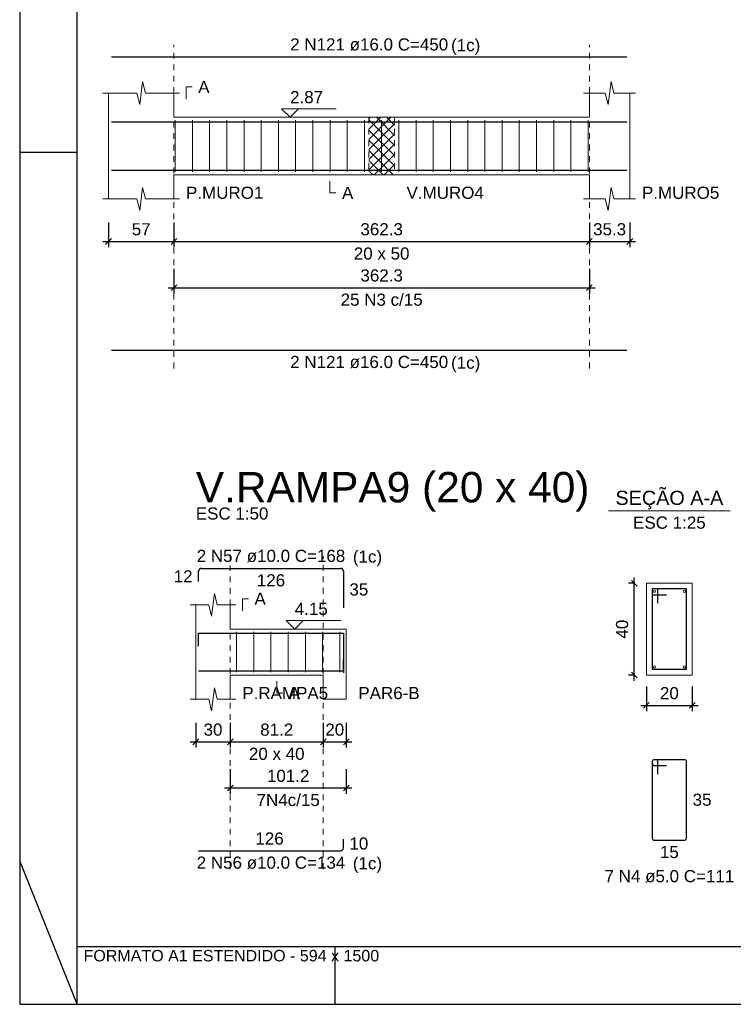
# Model space of a CAD drawing. Header units: millimetres. Extents: x 10 to 1250, y -62 to 528.
# Tile 778 of 909: x 636 to 648, y 133 to 150. Entities that reach past the tile are written whole.
import ezdxf

# ---------------------------------------------------------------- set-up
doc = ezdxf.new("R2010")
doc.units = ezdxf.units.MM
doc.header["$LTSCALE"] = 0.05
doc.linetypes.add('DOT', pattern=[6.35, 0, -6.35])
for name, color, linetype, lineweight in [('Descrição da armadura', 7, 'Continuous', 5), ('DT-Arm complementar', 5, 'Continuous', 5), ('DT-Barras na forma', 2, 'Continuous', 30), ('DT-Barras no corte', 5, 'Continuous', 5), ('DT-Barras rebatidas', 2, 'Continuous', 30), ('DT-Cotas', 9, 'Continuous', 5), ('DT-Forma', 5, 'Continuous', 5), ('DT-Hachura intersecção vigas', 9, 'Continuous', 5), ('DT-Pontilhado', 9, 'DOT', 5), ('DT-Textos', 7, 'Continuous', 5), ('DT-Título', 3, 'Continuous', 20), ('Textos armaduras', 7, 'Continuous', 5)]:
    doc.layers.add(name, color=color, linetype=linetype, lineweight=lineweight)
doc.layers.add('FOLHA_PADRÃO', color=7, linetype='Continuous')
doc.styles.add('Arial', font='arial.ttf')
doc.styles.get("Standard").update_dxf_attribs({"font": 'arial.ttf'})
doc.dimstyles.new('UM_25.000000', dxfattribs={"dimtxt": 0.18, "dimasz": 0.1, "dimexe": 0.1, "dimexo": 0.2, "dimgap": 0, "dimtad": 1, "dimtih": 1, "dimtoh": 1, "dimdec": 1, "dimlfac": 25, "dimzin": 0, "dimdsep": 46, "dimtxsty": 'Standard', "dimcen": 0.09, "dimdle": 0.1, "dimadec": 1, "dimazin": 2, "dimtfac": 1, "dimtdec": 4, "dimtofl": 0, "dimtmove": 0, "dimatfit": 3, "dimfxl": 1, "dimtolj": 1, "dimarcsym": 0})
doc.dimstyles.new('UM_50.000000', dxfattribs={"dimtxt": 0.18, "dimasz": 0.1, "dimexe": 0.1, "dimexo": 0.2, "dimgap": 0.1, "dimtad": 1, "dimdec": 1, "dimlfac": 50, "dimzin": 0, "dimdsep": 46, "dimtxsty": 'Standard', "dimblk": 'OBLIQUE', "dimcen": 0.09, "dimdle": 0.1, "dimadec": 1, "dimazin": 2, "dimtfac": 1, "dimtdec": 1, "dimtofl": 0, "dimtmove": 0, "dimatfit": 3, "dimldrblk": 'OBLIQUE', "dimfxl": 1, "dimtolj": 1, "dimarcsym": 1})

# ---------------------------------------------------------------- blocks, each defined once
blk = doc.blocks.new('_Oblique')
at = {"color": 0, "linetype": 'ByBlock', "lineweight": -2}
blk.add_line((-0.5, -0.5), (0.5, 0.5), dxfattribs=at)
blk = doc.blocks.new('*D2215')
at = {"layer": 'Defpoints', "color": 0, "transparency": 16777216}
for p in [(637.19, 146.512), (638.33, 146.512), (638.33, 145.983)]:
    blk.add_point(p, dxfattribs=at)
at = {"layer": 'DT-Cotas', "color": 0, "lineweight": -2, "transparency": 16777216}
for p, q in [((637.19, 146.312), (637.19, 145.883)), ((638.33, 146.312), (638.33, 145.883)), ((637.09, 145.983), (638.43, 145.983))]:
    blk.add_line(p, q, dxfattribs=at)
at = {"layer": 'DT-Cotas', "color": 0, "lineweight": -2, "transparency": 16777216, "xscale": 0.1, "yscale": 0.1, "zscale": 0.1, "rotation": 180}
blk.add_blockref('_Oblique', (637.19, 145.983), dxfattribs=at)
at = {"layer": 'DT-Cotas', "color": 0, "lineweight": -2, "transparency": 16777216, "xscale": 0.1, "yscale": 0.1, "zscale": 0.1}
blk.add_blockref('_Oblique', (638.33, 145.983), dxfattribs=at)
at = {"layer": 'DT-Cotas', "transparency": 16777216, "insert": (637.76, 146.195), "char_height": 0.2118, "attachment_point": 5, "rotation": 0.0057, "style": 'Arial'}
blk.add_mtext('\\A1;57', dxfattribs=at)
blk = doc.blocks.new('*D2216')
at = {"layer": 'Defpoints', "color": 0, "transparency": 16777216}
for p in [(638.33, 146.512), (645.575, 146.512), (645.575, 145.983)]:
    blk.add_point(p, dxfattribs=at)
at = {"layer": 'DT-Cotas', "color": 0, "lineweight": -2, "transparency": 16777216}
for p, q in [((638.33, 146.312), (638.33, 145.883)), ((645.575, 146.312), (645.575, 145.883)), ((638.23, 145.983), (645.675, 145.983))]:
    blk.add_line(p, q, dxfattribs=at)
at = {"layer": 'DT-Cotas', "color": 0, "lineweight": -2, "transparency": 16777216, "xscale": 0.1, "yscale": 0.1, "zscale": 0.1, "rotation": 180}
blk.add_blockref('_Oblique', (638.33, 145.983), dxfattribs=at)
at = {"layer": 'DT-Cotas', "color": 0, "lineweight": -2, "transparency": 16777216, "xscale": 0.1, "yscale": 0.1, "zscale": 0.1}
blk.add_blockref('_Oblique', (645.575, 145.983), dxfattribs=at)
at = {"layer": 'DT-Cotas', "transparency": 16777216, "insert": (641.953, 146.195), "char_height": 0.2118, "attachment_point": 5, "rotation": 0.0057, "style": 'Arial'}
blk.add_mtext('\\A1;362.3', dxfattribs=at)
blk = doc.blocks.new('*D2217')
at = {"layer": 'Defpoints', "color": 0, "transparency": 16777216}
for p in [(645.575, 146.512), (646.281, 146.512), (646.281, 145.983)]:
    blk.add_point(p, dxfattribs=at)
at = {"layer": 'DT-Cotas', "color": 0, "lineweight": -2, "transparency": 16777216}
for p, q in [((645.575, 146.312), (645.575, 145.883)), ((646.281, 146.312), (646.281, 145.883)), ((645.475, 145.983), (646.381, 145.983))]:
    blk.add_line(p, q, dxfattribs=at)
at = {"layer": 'DT-Cotas', "color": 0, "lineweight": -2, "transparency": 16777216, "xscale": 0.1, "yscale": 0.1, "zscale": 0.1, "rotation": 180}
blk.add_blockref('_Oblique', (645.575, 145.983), dxfattribs=at)
at = {"layer": 'DT-Cotas', "color": 0, "lineweight": -2, "transparency": 16777216, "xscale": 0.1, "yscale": 0.1, "zscale": 0.1}
blk.add_blockref('_Oblique', (646.281, 145.983), dxfattribs=at)
at = {"layer": 'DT-Cotas', "transparency": 16777216, "insert": (645.928, 146.195), "char_height": 0.2118, "attachment_point": 5, "rotation": 0.0057, "style": 'Arial'}
blk.add_mtext('\\A1;35.3', dxfattribs=at)
blk = doc.blocks.new('*D2218')
at = {"layer": 'Defpoints', "color": 0, "transparency": 16777216}
for p in [(638.33, 145.707), (645.575, 145.707), (645.575, 145.178)]:
    blk.add_point(p, dxfattribs=at)
at = {"layer": 'DT-Cotas', "color": 0, "lineweight": -2, "transparency": 16777216}
for p, q in [((638.33, 145.507), (638.33, 145.078)), ((645.575, 145.507), (645.575, 145.078)), ((638.23, 145.178), (645.675, 145.178))]:
    blk.add_line(p, q, dxfattribs=at)
at = {"layer": 'DT-Cotas', "color": 0, "lineweight": -2, "transparency": 16777216, "xscale": 0.1, "yscale": 0.1, "zscale": 0.1, "rotation": 180}
blk.add_blockref('_Oblique', (638.33, 145.178), dxfattribs=at)
at = {"layer": 'DT-Cotas', "color": 0, "lineweight": -2, "transparency": 16777216, "xscale": 0.1, "yscale": 0.1, "zscale": 0.1}
blk.add_blockref('_Oblique', (645.575, 145.178), dxfattribs=at)
at = {"layer": 'DT-Cotas', "transparency": 16777216, "insert": (641.953, 145.39), "char_height": 0.2118, "attachment_point": 5, "rotation": 0.0057, "style": 'Arial'}
blk.add_mtext('\\A1;362.3', dxfattribs=at)
blk = doc.blocks.new('*D2280')
at = {"layer": 'Defpoints', "color": 0, "transparency": 16777216}
for p in [(638.712, 137.79), (639.312, 137.79), (639.312, 137.26)]:
    blk.add_point(p, dxfattribs=at)
at = {"layer": 'DT-Cotas', "color": 0, "lineweight": -2, "transparency": 16777216}
for p, q in [((638.712, 137.59), (638.712, 137.16)), ((639.312, 137.59), (639.312, 137.16)), ((638.612, 137.26), (639.412, 137.26))]:
    blk.add_line(p, q, dxfattribs=at)
at = {"layer": 'DT-Cotas', "color": 0, "lineweight": -2, "transparency": 16777216, "xscale": 0.1, "yscale": 0.1, "zscale": 0.1, "rotation": 180}
blk.add_blockref('_Oblique', (638.712, 137.26), dxfattribs=at)
at = {"layer": 'DT-Cotas', "color": 0, "lineweight": -2, "transparency": 16777216, "xscale": 0.1, "yscale": 0.1, "zscale": 0.1}
blk.add_blockref('_Oblique', (639.312, 137.26), dxfattribs=at)
at = {"layer": 'DT-Cotas', "transparency": 16777216, "insert": (639.012, 137.472), "char_height": 0.2118, "attachment_point": 5, "rotation": 0.0057, "style": 'Arial'}
blk.add_mtext('\\A1;30', dxfattribs=at)
blk = doc.blocks.new('*D2281')
at = {"layer": 'Defpoints', "color": 0, "transparency": 16777216}
for p in [(639.312, 137.79), (640.935, 137.79), (640.935, 137.26)]:
    blk.add_point(p, dxfattribs=at)
at = {"layer": 'DT-Cotas', "color": 0, "lineweight": -2, "transparency": 16777216}
for p, q in [((639.312, 137.59), (639.312, 137.16)), ((640.935, 137.59), (640.935, 137.16)), ((639.212, 137.26), (641.035, 137.26))]:
    blk.add_line(p, q, dxfattribs=at)
at = {"layer": 'DT-Cotas', "color": 0, "lineweight": -2, "transparency": 16777216, "xscale": 0.1, "yscale": 0.1, "zscale": 0.1, "rotation": 180}
blk.add_blockref('_Oblique', (639.312, 137.26), dxfattribs=at)
at = {"layer": 'DT-Cotas', "color": 0, "lineweight": -2, "transparency": 16777216, "xscale": 0.1, "yscale": 0.1, "zscale": 0.1}
blk.add_blockref('_Oblique', (640.935, 137.26), dxfattribs=at)
at = {"layer": 'DT-Cotas', "transparency": 16777216, "insert": (640.123, 137.472), "char_height": 0.2118, "attachment_point": 5, "rotation": 0.0057, "style": 'Arial'}
blk.add_mtext('\\A1;81.2', dxfattribs=at)
blk = doc.blocks.new('*D2282')
at = {"layer": 'Defpoints', "color": 0, "transparency": 16777216}
for p in [(640.935, 137.79), (641.335, 137.79), (641.335, 137.26)]:
    blk.add_point(p, dxfattribs=at)
at = {"layer": 'DT-Cotas', "color": 0, "lineweight": -2, "transparency": 16777216}
for p, q in [((640.935, 137.59), (640.935, 137.16)), ((641.335, 137.59), (641.335, 137.16)), ((640.835, 137.26), (641.435, 137.26))]:
    blk.add_line(p, q, dxfattribs=at)
at = {"layer": 'DT-Cotas', "color": 0, "lineweight": -2, "transparency": 16777216, "xscale": 0.1, "yscale": 0.1, "zscale": 0.1, "rotation": 180}
blk.add_blockref('_Oblique', (640.935, 137.26), dxfattribs=at)
at = {"layer": 'DT-Cotas', "color": 0, "lineweight": -2, "transparency": 16777216, "xscale": 0.1, "yscale": 0.1, "zscale": 0.1}
blk.add_blockref('_Oblique', (641.335, 137.26), dxfattribs=at)
at = {"layer": 'DT-Cotas', "transparency": 16777216, "insert": (641.135, 137.472), "char_height": 0.2118, "attachment_point": 5, "rotation": 0.0057, "style": 'Arial'}
blk.add_mtext('\\A1;20', dxfattribs=at)
blk = doc.blocks.new('*D2283')
at = {"layer": 'Defpoints', "color": 0, "transparency": 16777216}
for p in [(639.312, 136.985), (641.335, 136.985), (641.335, 136.456)]:
    blk.add_point(p, dxfattribs=at)
at = {"layer": 'DT-Cotas', "color": 0, "lineweight": -2, "transparency": 16777216}
for p, q in [((639.312, 136.785), (639.312, 136.356)), ((641.335, 136.785), (641.335, 136.356)), ((639.212, 136.456), (641.435, 136.456))]:
    blk.add_line(p, q, dxfattribs=at)
at = {"layer": 'DT-Cotas', "color": 0, "lineweight": -2, "transparency": 16777216, "xscale": 0.1, "yscale": 0.1, "zscale": 0.1, "rotation": 180}
blk.add_blockref('_Oblique', (639.312, 136.456), dxfattribs=at)
at = {"layer": 'DT-Cotas', "color": 0, "lineweight": -2, "transparency": 16777216, "xscale": 0.1, "yscale": 0.1, "zscale": 0.1}
blk.add_blockref('_Oblique', (641.335, 136.456), dxfattribs=at)
at = {"layer": 'DT-Cotas', "transparency": 16777216, "insert": (640.323, 136.667), "char_height": 0.2118, "attachment_point": 5, "rotation": 0.0057, "style": 'Arial'}
blk.add_mtext('\\A1;101.2', dxfattribs=at)
blk = doc.blocks.new('*D2284')
at = {"layer": 'Defpoints', "color": 0, "transparency": 16777216}
for p in [(646.358, 140.025), (646.57, 140.025), (646.57, 138.425)]:
    blk.add_point(p, dxfattribs=at)
at = {"layer": 'DT-Cotas', "color": 0, "lineweight": -2, "transparency": 16777216}
for p, q in [((646.358, 138.325), (646.358, 140.125)), ((646.37, 140.025), (646.258, 140.025)), ((646.37, 138.425), (646.258, 138.425))]:
    blk.add_line(p, q, dxfattribs=at)
at = {"layer": 'DT-Cotas', "color": 0, "lineweight": -2, "transparency": 16777216, "xscale": 0.1, "yscale": 0.1, "zscale": 0.1}
for p, rotation in [((646.358, 140.025), 90), ((646.358, 138.425), 270)]:
    blk.add_blockref('_Oblique', p, dxfattribs=dict(at, rotation=rotation))
at = {"layer": 'DT-Cotas', "transparency": 16777216, "insert": (646.146, 139.225), "char_height": 0.2118, "attachment_point": 5, "rotation": 90, "style": 'Arial'}
blk.add_mtext('\\A1;40', dxfattribs=at)
blk = doc.blocks.new('*D2285')
at = {"layer": 'Defpoints', "color": 0, "transparency": 16777216}
for p in [(646.57, 138.425), (647.37, 138.425), (647.37, 137.896)]:
    blk.add_point(p, dxfattribs=at)
at = {"layer": 'DT-Cotas', "color": 0, "lineweight": -2, "transparency": 16777216}
for p, q in [((646.57, 138.225), (646.57, 137.796)), ((647.37, 138.225), (647.37, 137.796)), ((646.47, 137.896), (647.47, 137.896))]:
    blk.add_line(p, q, dxfattribs=at)
at = {"layer": 'DT-Cotas', "color": 0, "lineweight": -2, "transparency": 16777216, "xscale": 0.1, "yscale": 0.1, "zscale": 0.1, "rotation": 180}
blk.add_blockref('_Oblique', (646.57, 137.896), dxfattribs=at)
at = {"layer": 'DT-Cotas', "color": 0, "lineweight": -2, "transparency": 16777216, "xscale": 0.1, "yscale": 0.1, "zscale": 0.1}
blk.add_blockref('_Oblique', (647.37, 137.896), dxfattribs=at)
at = {"layer": 'DT-Cotas', "transparency": 16777216, "insert": (646.97, 138.108), "char_height": 0.2118, "attachment_point": 5, "rotation": 0.0057, "style": 'Arial'}
blk.add_mtext('\\A1;20', dxfattribs=at)
blk = doc.blocks.new('A1EST. 1500')
at = {"layer": 'FOLHA_PADRÃO', "color": 1, "linetype": 'Continuous'}
for p, q in [((0, 59.4), (0, 0)), ((1, 0), (1, 1)), ((5.5, 0), (5.5, 1)), ((0, 0), (150.008, 0))]:
    blk.add_line(p, q, dxfattribs=at)
at = {"layer": 'FOLHA_PADRÃO', "color": 1}
for p, q in [((1, 14.85), (0, 14.85)), ((1, 0), (0, 2.5))]:
    blk.add_line(p, q, dxfattribs=at)
at = {"layer": 'FOLHA_PADRÃO', "color": 6, "linetype": 'Continuous'}
blk.add_lwpolyline([(149, 58.4), (149, 1), (1, 1), (1, 58.4), (149, 58.4)], dxfattribs=at)
at = {"layer": 'FOLHA_PADRÃO', "color": 7, "style": 'Arial'}
blk.add_text('FORMATO A1 ESTENDIDO - 594 x 1500', height=0.2, dxfattribs=at).set_placement((1.114, 0.748))

msp = doc.modelspace()

# ---------------------------------------------------------------- hatches: boundary and pattern name
at = {"layer": 'DT-Hachura intersecção vigas', "linetype": 'Continuous'}
h = msp.add_hatch(dxfattribs=at)
h.set_pattern_fill('ANSI37', color=256, style=0)
h.set_pattern_definition([(45, (633.59027, 120.002), (-0.08838835, 0.08838835), []), (135, (633.59027, 120.002), (-0.08838835, -0.08838835), [])])
h.paths.add_polyline_path([(641.7301, 147.1477), (642.1751, 147.1477), (642.1751, 148.1477), (641.7301, 148.1477), (641.7301, 147.1477)])

# ---------------------------------------------------------------- linework, layer by layer
at = {"layer": 'DT-Arm complementar'}
for p, q in [((638.3527, 147.1977), (638.3527, 148.0977)), ((638.6527, 147.1977), (638.6527, 148.0977)), ((638.9527, 147.1977), (638.9527, 148.0977)), ((639.2527, 147.1977), (639.2527, 148.0977)), ((639.5527, 147.1977), (639.5527, 148.0977)), ((639.8527, 147.1977), (639.8527, 148.0977)), ((640.1527, 147.1977), (640.1527, 148.0977)), ((640.4527, 147.1977), (640.4527, 148.0977)), ((640.7527, 147.1977), (640.7527, 148.0977)), ((641.0527, 147.1977), (641.0527, 148.0977)), ((641.3527, 147.1977), (641.3527, 148.0977)), ((641.6527, 147.1977), (641.6527, 148.0977)), ((641.9527, 147.1977), (641.9527, 148.0977)), ((642.2527, 147.1977), (642.2527, 148.0977)), ((642.5527, 147.1977), (642.5527, 148.0977)), ((642.8527, 147.1977), (642.8527, 148.0977)), ((643.1527, 147.1977), (643.1527, 148.0977)), ((643.4527, 147.1977), (643.4527, 148.0977)), ((643.7527, 147.1977), (643.7527, 148.0977)), ((644.0527, 147.1977), (644.0527, 148.0977)), ((644.3527, 147.1977), (644.3527, 148.0977)), ((644.6527, 147.1977), (644.6527, 148.0977)), ((644.9527, 147.1977), (644.9527, 148.0977)), ((645.2527, 147.1977), (645.2527, 148.0977)), ((645.5527, 147.1977), (645.5527, 148.0977)), ((639.4231, 138.4753), (639.4231, 139.1753)), ((639.7231, 138.4753), (639.7231, 139.1753)), ((640.0231, 138.4753), (640.0231, 139.1753)), ((640.3231, 138.4753), (640.3231, 139.1753)), ((640.6231, 138.4753), (640.6231, 139.1753)), ((640.9231, 138.4753), (640.9231, 139.1753)), ((641.2231, 138.4753), (641.2231, 139.1753))]:
    msp.add_line(p, q, dxfattribs=at)
at = {"layer": 'DT-Barras na forma'}
for p, q in [((646.7701, 139.9253), (646.6701, 139.9253)), ((646.6701, 139.9253), (646.6701, 138.5253)), ((647.2701, 139.9253), (646.6701, 139.9253)), ((646.6701, 139.9253), (646.6701, 139.8253)), ((646.7701, 139.6753), (646.7701, 139.9253)), ((647.2701, 138.5253), (647.2701, 139.9253)), ((646.6701, 139.8253), (646.9201, 139.8253)), ((646.6701, 138.5253), (647.2701, 138.5253))]:
    msp.add_line(p, q, dxfattribs=at)
for points in [[(637.2403, 148.0717), (646.2309, 148.0717)], [(637.2403, 147.2237), (646.2309, 147.2237)], [(638.7616, 138.9253), (638.7616, 139.1553), (641.2846, 139.1553), (641.2846, 138.4653)], [(638.7616, 138.4953), (641.2846, 138.4953), (641.2846, 138.6953)]]:
    msp.add_lwpolyline(points, dxfattribs=at)
at = {"layer": 'DT-Barras no corte'}
for centre in [(646.7101, 139.8853), (647.2301, 139.8853), (646.7101, 138.5653), (647.2301, 138.5653)]:
    msp.add_circle(centre, 0.02, dxfattribs=at)
at = {"layer": 'DT-Barras rebatidas'}
for p, q in [((637.2403, 149.2013), (646.2309, 149.2013)), ((637.2403, 144.089), (646.2309, 144.089)), ((638.8116, 140.2849), (641.2346, 140.2849)), ((638.7616, 140.0549), (638.7616, 140.2349)), ((641.2846, 140.2349), (641.2846, 139.5949)), ((646.6701, 136.9186), (646.6701, 135.5786)), ((646.6701, 136.9186), (646.6701, 136.8786)), ((646.7401, 136.9486), (646.7001, 136.9486)), ((647.2401, 136.9486), (646.7001, 136.9486)), ((646.7001, 136.8486), (646.9201, 136.8486)), ((646.7701, 136.6986), (646.7701, 136.9186)), ((647.2701, 135.5786), (647.2701, 136.9186)), ((641.2846, 135.4106), (641.2846, 135.5606)), ((646.7001, 135.5486), (647.2401, 135.5486)), ((638.7616, 135.3606), (641.2346, 135.3606))]:
    msp.add_line(p, q, dxfattribs=at)
for centre, radius, start, end in [((638.8116, 140.2349), 0.05, 90, 180), ((641.2346, 140.2349), 0.05, 0, 90), ((646.7001, 136.9186), 0.03, 90, 180), ((646.7001, 136.9186), 0.03, 90, 180), ((646.7001, 136.8786), 0.03, 180, 270), ((646.7401, 136.9186), 0.03, 0, 90), ((647.2401, 136.9186), 0.03, 0, 90), ((646.7001, 135.5786), 0.03, 180, 270), ((647.2401, 135.5786), 0.03, 270, 0), ((641.2346, 135.4106), 0.05, 270, 0)]:
    msp.add_arc(centre, radius, start, end, dxfattribs=at)
at = {"layer": 'DT-Forma'}
for p, q in [((637.7352, 148.3713), (637.7852, 148.7713)), ((637.7852, 148.7713), (637.8352, 148.5713)), ((645.903, 148.3713), (645.953, 148.7713)), ((645.953, 148.7713), (646.003, 148.5713)), ((637.0903, 148.5713), (637.6852, 148.5713)), ((637.1903, 148.1477), (637.1903, 148.5713)), ((637.6852, 148.5713), (637.7352, 148.3713)), ((637.8352, 148.5713), (638.4301, 148.5713)), ((638.3301, 148.5713), (638.3301, 148.1477)), ((645.4752, 148.5713), (645.853, 148.5713)), ((645.5752, 148.1477), (645.5752, 148.5713)), ((645.853, 148.5713), (645.903, 148.3713)), ((646.003, 148.5713), (646.3809, 148.5713)), ((646.2809, 148.5713), (646.2809, 148.1477)), ((638.3301, 148.1477), (641.73, 148.1477)), ((641.73, 148.1477), (642.1752, 148.1477)), ((642.1752, 148.1477), (645.5752, 148.1477)), ((637.1903, 147.1477), (637.1903, 146.7241)), ((638.3301, 146.7241), (638.3301, 147.1477)), ((638.3301, 147.1477), (641.73, 147.1477)), ((641.73, 147.1477), (642.1752, 147.1477)), ((642.1752, 147.1477), (645.5752, 147.1477)), ((645.5752, 147.1477), (645.5752, 146.7241)), ((646.2809, 146.7241), (646.2809, 147.1477)), ((637.7352, 146.5241), (637.7852, 146.9241)), ((637.7852, 146.9241), (637.8352, 146.7241)), ((645.903, 146.5241), (645.953, 146.9241)), ((645.953, 146.9241), (646.003, 146.7241)), ((637.0903, 146.7241), (637.6852, 146.7241)), ((637.6852, 146.7241), (637.7352, 146.5241)), ((637.8352, 146.7241), (638.4301, 146.7241)), ((645.4752, 146.7241), (645.853, 146.7241)), ((645.853, 146.7241), (645.903, 146.5241)), ((646.003, 146.7241), (646.3809, 146.7241)), ((647.3701, 140.0253), (646.5701, 140.0253)), ((646.5701, 140.0253), (646.5701, 140.0253)), ((646.5701, 140.0253), (646.5701, 138.4253)), ((647.3701, 138.4253), (647.3701, 140.0253)), ((647.3701, 140.0253), (647.3701, 140.0253)), ((638.9866, 139.4489), (639.0366, 139.8489)), ((639.0366, 139.8489), (639.0866, 139.6489)), ((638.6116, 139.6489), (638.9366, 139.6489)), ((638.7116, 139.2253), (638.7116, 139.6489)), ((638.9366, 139.6489), (638.9866, 139.4489)), ((639.0866, 139.6489), (639.4116, 139.6489)), ((639.3116, 139.6489), (639.3116, 139.2253)), ((639.3116, 139.2253), (640.9346, 139.2253)), ((640.9346, 139.2253), (641.3346, 139.2253)), ((638.7116, 138.4253), (638.7116, 138.0017)), ((639.3116, 138.0017), (639.3116, 138.4253)), ((639.3116, 138.4253), (640.9346, 138.4253)), ((640.9346, 138.4253), (640.9346, 138.0017)), ((641.3346, 138.0017), (641.3346, 138.4253)), ((646.5701, 138.4253), (647.3701, 138.4253)), ((646.5701, 138.4253), (646.5701, 138.4253)), ((647.3701, 138.4253), (647.3701, 138.4253)), ((638.9866, 137.8017), (639.0366, 138.2017)), ((639.0366, 138.2017), (639.0866, 138.0017)), ((638.6116, 138.0017), (638.9366, 138.0017)), ((638.9366, 138.0017), (638.9866, 137.8017)), ((639.0866, 138.0017), (639.4116, 138.0017)), ((640.9346, 138.0017), (641.3346, 138.0017))]:
    msp.add_line(p, q, dxfattribs=at)
at = {"layer": 'DT-Forma', "linetype": 'Continuous'}
for p, q in [((637.1903, 147.1477), (637.1903, 148.1477)), ((646.2809, 148.1477), (646.2809, 147.1477)), ((638.7116, 138.4253), (638.7116, 139.2253)), ((641.3346, 139.2253), (641.3346, 138.4253))]:
    msp.add_line(p, q, dxfattribs=at)
at = {"layer": 'DT-Pontilhado', "ltscale": 0.2}
for p, q in [((638.3301, 143.7713), (638.3301, 149.4131)), ((645.5752, 143.7713), (645.5752, 149.4131)), ((641.73, 148.1477), (641.73, 147.1477)), ((642.1752, 148.1477), (642.1752, 147.1477)), ((639.3116, 135.0429), (639.3116, 140.4967)), ((640.9346, 135.0429), (640.9346, 140.4967))]:
    msp.add_line(p, q, dxfattribs=at)
at = {"layer": 'DT-Textos'}
msp.add_line((645.9111, 141.2902), (648.0291, 141.2902), dxfattribs=at)
for points in [[(638.5419, 148.4654), (638.5419, 148.6772), (638.6478, 148.6772)], [(640.5036, 148.2959), (640.3554, 148.1477), (640.2071, 148.2959), (641.1602, 148.2959)], [(641.0501, 147.0418), (641.0501, 146.83), (641.156, 146.83)], [(639.5234, 139.543), (639.5234, 139.7548), (639.6293, 139.7548)], [(640.5857, 139.3735), (640.4374, 139.2253), (640.2892, 139.3735), (641.2423, 139.3735)], [(640.1231, 138.3194), (640.1231, 138.1076), (640.229, 138.1076)]]:
    msp.add_lwpolyline(points, dxfattribs=at)

# ---------------------------------------------------------------- block references
msp.add_blockref('A1EST. 1500', (635.6409, 132.6844))

# ---------------------------------------------------------------- texts
at = {"layer": 'Descrição da armadura', "linetype": 'Continuous', "char_height": 0.2118, "attachment_point": 8, "line_spacing_factor": 0.798, "style": 'Arial'}
for s, insert, width in [('2 N121 ø16.0 C=450', (641.7356, 149.3072), 5.524605), ('25 N3 c/15', (641.9527, 144.8602), 2.869342), ('2 N121 ø16.0 C=450', (641.7356, 143.7713), 5.524605), ('2 N57 ø10.0 C=168', (640.0231, 140.3908), 5.194653), ('7N4c/15', (640.3231, 136.1378), 2.209726), ('2 N56 ø10.0 C=134', (640.0231, 135.0429), 5.194653), ('7 N4 ø5.0 C=111', (646.9701, 134.8073), 4.534748)]:
    msp.add_mtext(s, dxfattribs=dict(at, insert=insert, width=width))
at = {"layer": 'DT-Textos', "line_spacing_factor": 0.798, "style": 'Arial'}
for s, insert, char_height, width, attachment_point in [('(1c)', (643.1633, 149.237), 0.2118, 1.009083, 7), ('A', (638.7537, 148.5713), 0.2118, 0.390816, 7), ('2.87', (640.3554, 148.3912), 0.2118, 1.140404, 7), ('P.MURO1', (638.5419, 146.7241), 0.2118, 2.669621, 7), ('A', (641.2619, 146.7241), 0.2118, 0.390816, 7), ('V.MURO4', (642.387, 146.7241), 0.2118, 2.669621, 7), ('P.MURO5', (646.4927, 146.7241), 0.2118, 2.669621, 7), ('20 x 50', (641.9527, 145.6651), 0.2118, 1.922035, 8), ('(1c)', (643.1633, 143.701), 0.2118, 1.009083, 7), ('SEÇÃO A-A', (646.9698, 141.3144), 0.2471, 4.254532, 8), ('ESC 1:50', (638.7116, 141.1321), 0.2118, 2.507973, 7), ('ESC 1:25', (646.9701, 140.9725), 0.2118, 2.507973, 8), ('(1c)', (641.4508, 140.3204), 0.2118, 1.009083, 7), ('A', (639.7352, 139.6489), 0.2118, 0.390816, 7), ('4.15', (640.4374, 139.4688), 0.2118, 1.140404, 7), ('P.RAMPA5', (639.5234, 138.0017), 0.2118, 2.963161, 7), ('A', (640.3349, 138.0017), 0.2118, 0.390816, 7), ('PAR6-B', (641.5464, 138.0017), 0.2118, 2.116585, 7), ('20 x 40', (640.1231, 136.9427), 0.2118, 1.922035, 8), ('(1c)', (641.4508, 134.9734), 0.2118, 1.009083, 7)]:
    msp.add_mtext(s, dxfattribs=dict(at, insert=insert, char_height=char_height, width=width, attachment_point=attachment_point))
at = {"layer": 'DT-Título', "insert": (638.7118, 141.2754), "char_height": 0.5295, "width": 14.501953, "attachment_point": 7, "line_spacing_factor": 0.798, "style": 'Arial'}
msp.add_mtext('V.RAMPA9 (20 x 40)', dxfattribs=at)
at = {"layer": 'Textos armaduras', "linetype": 'Continuous', "char_height": 0.2118, "attachment_point": 7, "line_spacing_factor": 0.798, "style": 'Arial'}
for s, insert, width in [('12', (638.3258, 140.039), 0.659905), ('126', (639.7757, 139.9672), 0.989858), ('35', (641.3905, 139.809), 0.659905), ('35', (647.376, 136.1427), 0.659905), ('126', (639.7507, 135.4665), 0.989858), ('10', (641.3905, 135.3797), 0.659905), ('15', (646.8051, 135.2309), 0.659905)]:
    msp.add_mtext(s, dxfattribs=dict(at, insert=insert, width=width))

# ---------------------------------------------------------------- dimensions: what is measured, and where the dimension line sits
at = {"layer": 'DT-Cotas'}
for base, p1, p2, dimstyle, override, picture, middle, turn in [((638.3301, 145.9828), (637.1903, 146.5123), (638.3301, 146.5123), 'UM_50.000000', {"dimtxt": 0.2118, "dimasz": 0.1, "dimexe": 0.1, "dimexo": 0.2, "dimtad": 1, "dimtih": 0, "dimtoh": 0, "dimdec": 1, "dimlfac": 50, "dimzin": 8, "dimtxsty": 'Arial', "dimblk": 'Oblique', "dimblk1": 'Oblique', "dimblk2": 'Oblique', "dimsah": 1, "dimdle": 0.1, "dimse1": 0, "dimse2": 0, "dimclrt": 256, "dimadec": 1, "dimazin": 3, "dimtmove": 2, "dimldrblk": 'Oblique'}, '*D2215', (637.7602, 146.1946), 0.00573), ((645.5752, 145.9828), (638.3301, 146.5123), (645.5752, 146.5123), 'UM_50.000000', {"dimtxt": 0.2118, "dimasz": 0.1, "dimexe": 0.1, "dimexo": 0.2, "dimtad": 1, "dimtih": 0, "dimtoh": 0, "dimdec": 1, "dimlfac": 50, "dimzin": 8, "dimtxsty": 'Arial', "dimblk": 'Oblique', "dimblk1": 'Oblique', "dimblk2": 'Oblique', "dimsah": 1, "dimdle": 0.1, "dimse1": 0, "dimse2": 0, "dimclrt": 256, "dimadec": 1, "dimazin": 3, "dimtmove": 2, "dimldrblk": 'Oblique'}, '*D2216', (641.9527, 146.1946), 0.00573), ((646.2809, 145.9828), (645.5752, 146.5123), (646.2809, 146.5123), 'UM_50.000000', {"dimtxt": 0.2118, "dimasz": 0.1, "dimexe": 0.1, "dimexo": 0.2, "dimtad": 1, "dimtih": 0, "dimtoh": 0, "dimdec": 1, "dimlfac": 50, "dimzin": 8, "dimtxsty": 'Arial', "dimblk": 'Oblique', "dimblk1": 'Oblique', "dimblk2": 'Oblique', "dimsah": 1, "dimdle": 0.1, "dimse1": 0, "dimse2": 0, "dimclrt": 256, "dimadec": 1, "dimazin": 3, "dimtmove": 2, "dimldrblk": 'Oblique'}, '*D2217', (645.928, 146.1946), 0.00573), ((645.5752, 145.1779), (638.3301, 145.7074), (645.5752, 145.7074), 'UM_50.000000', {"dimtxt": 0.2118, "dimasz": 0.1, "dimexe": 0.1, "dimexo": 0.2, "dimtad": 1, "dimtih": 0, "dimtoh": 0, "dimdec": 1, "dimlfac": 50, "dimzin": 8, "dimtxsty": 'Arial', "dimblk": 'Oblique', "dimblk1": 'Oblique', "dimblk2": 'Oblique', "dimsah": 1, "dimdle": 0.1, "dimse1": 0, "dimse2": 0, "dimclrt": 256, "dimadec": 1, "dimazin": 3, "dimtmove": 2, "dimldrblk": 'Oblique'}, '*D2218', (641.9527, 145.3897), 0.00573), ((647.3701, 137.8958), (646.5701, 138.4253), (647.3701, 138.4253), 'UM_25.000000', {"dimtxt": 0.2118, "dimasz": 0.1, "dimexe": 0.1, "dimexo": 0.2, "dimtad": 1, "dimtih": 0, "dimtoh": 0, "dimdec": 1, "dimlfac": 25, "dimzin": 8, "dimtxsty": 'Arial', "dimblk": 'Oblique', "dimblk1": 'Oblique', "dimblk2": 'Oblique', "dimsah": 1, "dimdle": 0.1, "dimse1": 0, "dimse2": 0, "dimclrt": 256, "dimadec": 1, "dimazin": 3, "dimtmove": 2, "dimldrblk": 'Oblique'}, '*D2285', (646.9701, 138.1076), 0.00573), ((639.3116, 137.2604), (638.7116, 137.7899), (639.3116, 137.7899), 'UM_50.000000', {"dimtxt": 0.2118, "dimasz": 0.1, "dimexe": 0.1, "dimexo": 0.2, "dimtad": 1, "dimtih": 0, "dimtoh": 0, "dimdec": 1, "dimlfac": 50, "dimzin": 8, "dimtxsty": 'Arial', "dimblk": 'Oblique', "dimblk1": 'Oblique', "dimblk2": 'Oblique', "dimsah": 1, "dimdle": 0.1, "dimse1": 0, "dimse2": 0, "dimclrt": 256, "dimadec": 1, "dimazin": 3, "dimtmove": 2, "dimldrblk": 'Oblique'}, '*D2280', (639.0116, 137.4722), 0.00573), ((640.9346240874, 137.2603539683), (639.3116240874, 137.7898539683), (640.9346240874, 137.7898539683), 'UM_50.000000', {"dimtxt": 0.2118, "dimasz": 0.1, "dimexe": 0.1, "dimexo": 0.2, "dimtad": 1, "dimtih": 0, "dimtoh": 0, "dimdec": 1, "dimlfac": 50, "dimzin": 8, "dimtxsty": 'Arial', "dimblk": 'Oblique', "dimblk1": 'Oblique', "dimblk2": 'Oblique', "dimsah": 1, "dimdle": 0.1, "dimse1": 0, "dimse2": 0, "dimclrt": 256, "dimadec": 1, "dimazin": 3, "dimtmove": 2, "dimldrblk": 'Oblique'}, '*D2281', (640.1231240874, 137.4721539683), 0.005729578), ((641.3346, 137.2604), (640.9346, 137.7899), (641.3346, 137.7899), 'UM_50.000000', {"dimtxt": 0.2118, "dimasz": 0.1, "dimexe": 0.1, "dimexo": 0.2, "dimtad": 1, "dimtih": 0, "dimtoh": 0, "dimdec": 1, "dimlfac": 50, "dimzin": 8, "dimtxsty": 'Arial', "dimblk": 'Oblique', "dimblk1": 'Oblique', "dimblk2": 'Oblique', "dimsah": 1, "dimdle": 0.1, "dimse1": 0, "dimse2": 0, "dimclrt": 256, "dimadec": 1, "dimazin": 3, "dimtmove": 2, "dimldrblk": 'Oblique'}, '*D2282', (641.1346, 137.4722), 0.00573), ((641.3346240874, 136.4555139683), (639.3116240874, 136.9850139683), (641.3346240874, 136.9850139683), 'UM_50.000000', {"dimtxt": 0.2118, "dimasz": 0.1, "dimexe": 0.1, "dimexo": 0.2, "dimtad": 1, "dimtih": 0, "dimtoh": 0, "dimdec": 1, "dimlfac": 50, "dimzin": 8, "dimtxsty": 'Arial', "dimblk": 'Oblique', "dimblk1": 'Oblique', "dimblk2": 'Oblique', "dimsah": 1, "dimdle": 0.1, "dimse1": 0, "dimse2": 0, "dimclrt": 256, "dimadec": 1, "dimazin": 3, "dimtmove": 2, "dimldrblk": 'Oblique'}, '*D2283', (640.3231240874, 136.6673139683), 0.005729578)]:
    dim = msp.add_linear_dim(base=base, p1=p1, p2=p2, dimstyle=dimstyle, override=override, dxfattribs=at)
    dim.commit()
    dim.dimension.update_dxf_attribs({"geometry": picture, "text_midpoint": middle, "dimtype": 160, "text_rotation": turn})
dim = msp.add_linear_dim(base=(646.3583, 140.0253), p1=(646.5701, 138.4253), p2=(646.5701, 140.0253), angle=90, dimstyle='UM_25.000000', override={"dimtxt": 0.2118, "dimasz": 0.1, "dimexe": 0.1, "dimexo": 0.2, "dimtad": 1, "dimtih": 0, "dimtoh": 0, "dimdec": 1, "dimlfac": 25, "dimzin": 8, "dimtxsty": 'Arial', "dimblk": 'Oblique', "dimblk1": 'Oblique', "dimblk2": 'Oblique', "dimsah": 1, "dimdle": 0.1, "dimse1": 0, "dimse2": 0, "dimclrt": 256, "dimadec": 1, "dimazin": 3, "dimtmove": 2, "dimldrblk": 'Oblique'}, dxfattribs=at)
dim.commit()
dim.dimension.update_dxf_attribs({"geometry": '*D2284', "text_midpoint": (646.1465, 139.2253), "dimtype": 160, "text_rotation": 90})

doc.saveas('drawing.dxf')
